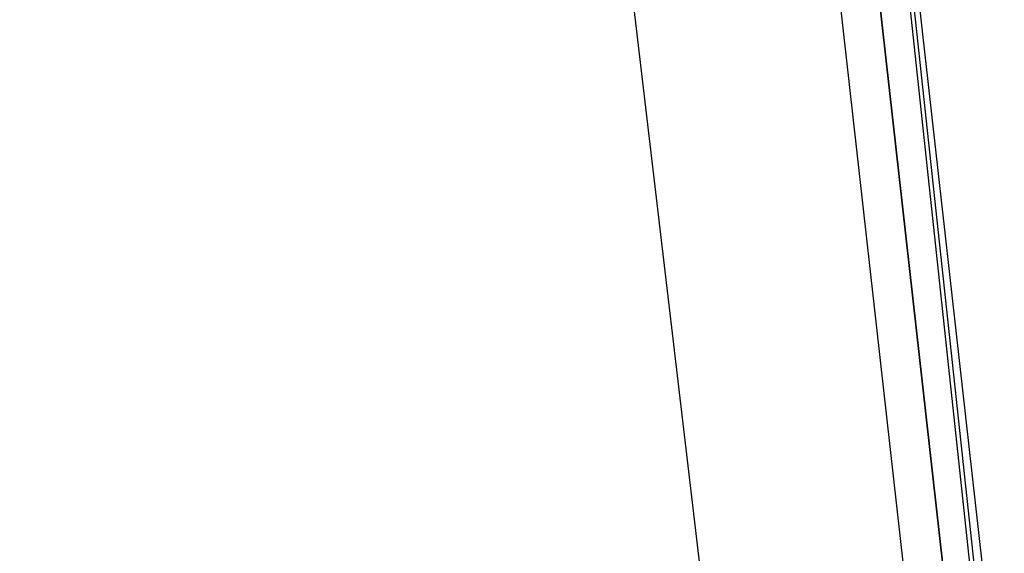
# Model space of a CAD drawing. Header units: feet. Extents: x -79 to 198, y -22 to 181.
# Tile 896 of 982: x 136.54 to 137.201, y 126.985 to 127.344. Entities that reach past the tile are written whole.
import ezdxf

# ---------------------------------------------------------------- set-up
doc = ezdxf.new("R2010")
doc.units = ezdxf.units.FT
doc.layers.add('A-AREA-UNIDAD', color=30, linetype='CONTINUOUS')
doc.layers.add('A-LINEA', color=7, linetype='CONTINUOUS')

msp = doc.modelspace()

# ---------------------------------------------------------------- linework, layer by layer
at = {"layer": 'A-AREA-UNIDAD'}
msp.add_lwpolyline([(119.36, 110.0089), (121.312, 109.5289), (121.92, 112.4089), (122.88, 112.4089), (135.808, 109.3333), (135.872, 108.1778), (135.552, 106.8444), (137.36, 106.4178), (137.408, 107.0933), (138.16, 107.0933), (137.888, 115.6089), (137.088, 126.2044), (136.16, 134.0622)], dxfattribs=at)
at = {"layer": 'A-LINEA'}
for points in [[(138.3067, 108.7111), (138.2133, 112.1778), (138.0667, 115.6578), (137.8533, 119.1244), (137.6, 122.5911), (137.28, 126.0578), (136.9067, 129.5244), (136.48, 132.9778), (136, 136.4178), (135.4667, 139.8578), (134.88, 143.2844)], [(138.3067, 108.7111), (138.2133, 112.1778), (138.0667, 115.6578), (137.8533, 119.1244), (137.6, 122.5911), (137.28, 126.0578), (136.9067, 129.5244), (136.48, 132.9778), (136, 136.4178), (135.4667, 139.8578), (134.88, 143.2844)], [(138.3467, 106.2578), (138.2933, 109.6444), (138.1733, 113.0311), (138.0267, 116.4044), (137.8133, 119.7778), (137.5467, 123.1511), (137.2267, 126.5244), (136.8667, 129.8844), (136.4533, 133.2444), (135.9733, 136.5911), (135.4533, 139.9378), (134.88, 143.2711)], [(138.3467, 106.2578), (138.2933, 109.6444), (138.1733, 113.0311), (138.0267, 116.4044), (137.8133, 119.7778), (137.5467, 123.1511), (137.2267, 126.5244), (136.8667, 129.8844), (136.4533, 133.2444), (135.9733, 136.5911), (135.4533, 139.9378), (134.88, 143.2711)], [(137.1733, 126.8578), (136.7333, 130.7778), (136.7067, 130.7778), (137.1467, 126.8578), (137.16, 126.8578), (137.1733, 126.8578)], [(137.1733, 126.8578), (136.7333, 130.7778), (136.7067, 130.7778), (137.1467, 126.8578), (137.16, 126.8578), (137.1733, 126.8578)], [(137.2, 126.8578), (136.76, 130.7778), (136.7467, 130.7778), (136.7333, 130.7778), (137.1733, 126.8578), (137.2, 126.8578)], [(137.2, 126.8578), (136.76, 130.7778), (136.7467, 130.7778), (136.7333, 130.7778), (137.1733, 126.8578), (137.2, 126.8578)]]:
    msp.add_lwpolyline(points, dxfattribs=at)

doc.saveas('drawing.dxf')
